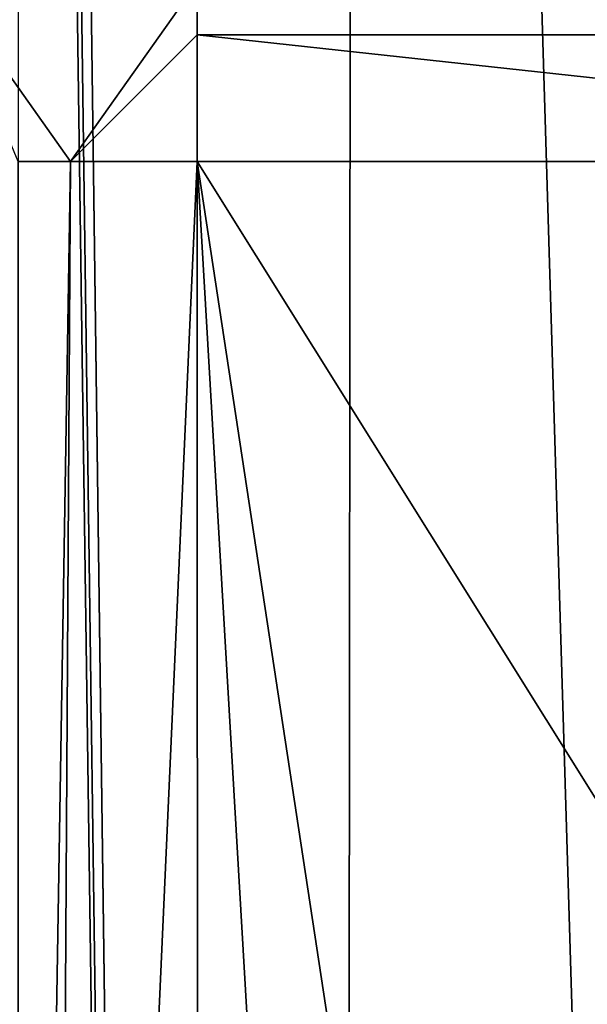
# Model space of a CAD drawing. Header units: millimetres. Extents: x -275 to 275, y -678 to 20.
# Tile 523 of 544: x -5 to -3.41, y -26.35 to -23.6. Entities that reach past the tile are written whole.
import ezdxf

# ---------------------------------------------------------------- set-up
doc = ezdxf.new("R2010")
doc.units = ezdxf.units.MM
doc.header["$LTSCALE"] = 65.185185
for name, color, linetype in [('335', 7, 'CONTINUOUS'), ('336', 7, 'CONTINUOUS'), ('337', 7, 'CONTINUOUS'), ('338', 7, 'CONTINUOUS'), ('362', 7, 'CONTINUOUS')]:
    doc.layers.add(name, color=color, linetype=linetype)

msp = doc.modelspace()

# ---------------------------------------------------------------- linework, layer by layer
at = {"layer": '335', "linetype": 'CONTINUOUS'}
for points in [[(-4.5, -23.4999, -6.65), (-1.25, -23.4999, -6.65), (-1.25, -23.6463, -6.2964), (-4.5, -23.4999, -6.65)], [(-4.5, -23.4999, -6.65), (-1.25, -23.6463, -6.2964), (-4.5, -23.6463, -6.2964), (-4.5, -23.4999, -6.65)], [(-1.25, -23.9999, -6.15), (-4.5, -23.9999, -6.15), (-4.5, -23.6463, -6.2964), (-1.25, -23.9999, -6.15)], [(-1.25, -23.6463, -6.2964), (-1.25, -23.9999, -6.15), (-4.5, -23.6463, -6.2964), (-1.25, -23.6463, -6.2964)]]:
    msp.add_3dface(points, dxfattribs=at)
at = {"layer": '336', "linetype": 'CONTINUOUS'}
for points in [[(-4.5, -23.9999, -6.15), (-1.25, -23.9999, -6.15), (-1.25, -29.2003, -6.15), (-4.5, -23.9999, -6.15)], [(-4.4978, -33.9923, -6.15), (-4.5, -23.9999, -6.15), (-3.9327, -33.7305, -6.15), (-4.4978, -33.9923, -6.15)], [(-3.9327, -33.7305, -6.15), (-4.5, -23.9999, -6.15), (-3.4418, -30.9618, -6.15), (-3.9327, -33.7305, -6.15)], [(-3.4418, -30.9618, -6.15), (-4.5, -23.9999, -6.15), (-1.25, -29.2003, -6.15), (-3.4418, -30.9618, -6.15)]]:
    msp.add_3dface(points, dxfattribs=at)
at = {"layer": '337', "linetype": 'CONTINUOUS'}
for points in [[(-5, -23.9999, -5.65), (-4.8536, -23.9999, -6.0036), (-5, -32.9129, -5.65), (-5, -23.9999, -5.65)], [(-5, -32.9129, -5.65), (-4.8536, -23.9999, -6.0036), (-4.9086, -33.1088, -5.9382), (-5, -32.9129, -5.65)], [(-4.5, -23.9999, -6.15), (-4.4978, -33.9923, -6.15), (-4.9086, -33.1088, -5.9382), (-4.5, -23.9999, -6.15)], [(-4.8536, -23.9999, -6.0036), (-4.5, -23.9999, -6.15), (-4.9086, -33.1088, -5.9382), (-4.8536, -23.9999, -6.0036)]]:
    msp.add_3dface(points, dxfattribs=at)
at = {"layer": '338', "linetype": 'CONTINUOUS'}
for points in [[(-5.2071, -23.4999, -6.3571), (-4.5, -23.4999, -6.65), (-4.8536, -23.9999, -6.0036), (-5.2071, -23.4999, -6.3571)], [(-5.2071, -23.4999, -6.3571), (-4.8536, -23.9999, -6.0036), (-5, -23.9999, -5.65), (-5.2071, -23.4999, -6.3571)], [(-4.5, -23.4999, -6.65), (-4.5, -23.6463, -6.2964), (-4.8536, -23.9999, -6.0036), (-4.5, -23.4999, -6.65)], [(-4.5, -23.6463, -6.2964), (-4.5, -23.9999, -6.15), (-4.8536, -23.9999, -6.0036), (-4.5, -23.6463, -6.2964)]]:
    msp.add_3dface(points, dxfattribs=at)
at = {"layer": '362', "linetype": 'CONTINUOUS'}
for points in [[(-2, -74.7, 19.85), (-2, 0, 19.85), (-4.0572, -6.3539, 19.0336), (-2, -74.7, 19.85)], [(-4.0572, -6.3539, 19.0336), (-4.9632, -10.8898, 17.3182), (-4.1213, -74.7, 18.9713), (-4.0572, -6.3539, 19.0336)], [(-2, -74.7, 19.85), (-4.0572, -6.3539, 19.0336), (-4.1213, -74.7, 18.9713), (-2, -74.7, 19.85)], [(-4.9632, -10.8898, 17.3182), (-4.9909, -11.3398, 17.0835), (-4.1213, -74.7, 18.9713), (-4.9632, -10.8898, 17.3182)], [(-4.9909, -11.3398, 17.0835), (-5, -11.7635, 16.85), (-4.1213, -74.7, 18.9713), (-4.9909, -11.3398, 17.0835)], [(-5, -11.7635, 16.85), (-5, -74.7, 16.85), (-4.1213, -74.7, 18.9713), (-5, -11.7635, 16.85)]]:
    msp.add_3dface(points, dxfattribs=at)

doc.saveas('drawing.dxf')
